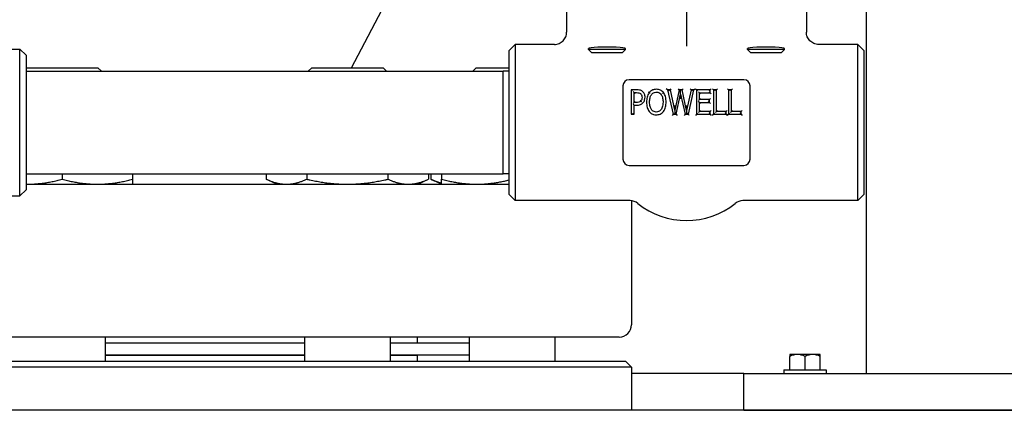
# Model space of a CAD drawing. Header units: inches. Extents: x 5 to 1128, y -85 to 748.
# Tile 478 of 656: x 612.03 to 622.09, y 333.23 to 337.22. Entities that reach past the tile are written whole.
import ezdxf

# ---------------------------------------------------------------- set-up
doc = ezdxf.new("R2010")
doc.units = ezdxf.units.IN
doc.header["$LTSCALE"] = 32
doc.header["$MEASUREMENT"] = 0
doc.layers.add('Visible (ANSI)', color=7, linetype='Continuous', lineweight=30)

msp = doc.modelspace()

# ---------------------------------------------------------------- linework, layer by layer
at = {"layer": 'Visible (ANSI)'}
for p, q in [((620.67963, 369.35867), (620.67963, 333.60867)), ((615.41982, 336.73117), (617.38931, 340.4885)), ((617.61813, 337.52117), (617.61813, 337.09361)), ((618.84313, 337.52117), (618.84313, 337.07401)), ((620.06813, 337.52117), (620.06813, 337.09361)), ((618.84313, 337.07401), (618.84313, 336.94925)), ((611.59313, 336.92117), (612.03063, 336.92117)), ((612.03063, 335.42117), (612.03063, 336.92117)), ((612.09313, 336.85867), (612.03063, 336.92117)), ((617.03063, 336.90617), (617.09313, 336.96867)), ((617.09313, 336.96867), (617.09313, 335.37367)), ((617.49266, 336.96867), (617.09313, 336.96867)), ((617.84313, 336.91499), (617.84313, 336.92803)), ((618.21813, 336.91499), (618.21813, 336.92803)), ((619.46813, 336.91499), (619.46813, 336.92803)), ((619.84313, 336.91499), (619.84313, 336.92803)), ((620.59313, 336.96867), (620.19361, 336.96867)), ((620.59313, 335.37367), (620.59313, 336.96867)), ((620.65563, 336.90617), (620.59313, 336.96867)), ((612.09313, 336.85867), (612.09313, 335.48367)), ((617.03063, 335.43617), (617.03063, 336.90617)), ((618.21813, 336.91499), (617.84313, 336.91499)), ((617.87195, 336.88617), (617.84313, 336.91499)), ((617.87195, 336.88617), (618.18931, 336.88617)), ((618.18931, 336.88617), (618.21813, 336.91499)), ((619.84313, 336.91499), (619.46813, 336.91499)), ((619.49695, 336.88617), (619.46813, 336.91499)), ((619.49695, 336.88617), (619.81431, 336.88617)), ((619.81431, 336.88617), (619.84313, 336.91499)), ((620.65563, 336.90617), (620.65563, 335.43617)), ((612.09837, 336.73117), (612.09313, 336.72593)), ((612.09837, 336.73117), (612.82754, 336.73117)), ((612.82754, 336.73117), (612.86254, 336.69617)), ((615.01224, 336.73117), (614.97724, 336.69617)), ((615.01224, 336.73117), (615.74141, 336.73117)), ((615.74141, 336.73117), (615.77641, 336.69617)), ((616.69457, 336.73117), (616.65957, 336.69617)), ((616.69457, 336.73117), (617.03063, 336.73117)), ((612.09313, 336.69617), (616.96813, 336.69617)), ((616.96813, 335.64617), (616.96813, 336.69617)), ((617.03063, 336.69453), (616.96813, 336.69617)), ((618.19313, 336.54617), (618.19313, 335.79617)), ((619.43063, 336.60867), (618.25563, 336.60867)), ((618.64796, 336.50487), (618.63487, 336.51529)), ((618.67855, 336.50487), (618.68694, 336.51529)), ((618.76891, 336.50487), (618.7605, 336.51529)), ((618.7993, 336.50487), (618.8077, 336.51529)), ((618.88965, 336.50487), (618.88123, 336.51529)), ((618.91903, 336.50487), (618.93206, 336.51529)), ((618.93535, 336.51529), (618.94577, 336.50487)), ((619.08637, 336.50487), (619.09679, 336.51529)), ((619.11919, 336.50487), (619.10877, 336.51529)), ((619.14917, 336.50487), (619.15959, 336.51529)), ((619.27296, 336.50487), (619.26254, 336.51529)), ((619.30294, 336.50487), (619.31336, 336.51529)), ((619.49313, 335.79617), (619.49313, 336.54617)), ((618.27782, 336.50487), (618.28824, 336.49445)), ((618.27782, 336.50487), (618.27782, 336.25487)), ((618.33434, 336.50487), (618.27782, 336.50487)), ((618.29739, 336.48652), (618.30781, 336.4761)), ((618.30781, 336.37643), (618.30781, 336.4761)), ((618.30781, 336.4761), (618.33252, 336.4761)), ((618.31822, 336.46569), (618.30781, 336.4761)), ((618.46218, 336.47631), (618.45394, 336.48267)), ((618.60724, 336.47631), (618.61544, 336.48273)), ((618.64796, 336.50487), (618.66105, 336.49445)), ((618.64796, 336.50487), (618.7055, 336.25487)), ((618.67855, 336.50487), (618.64796, 336.50487)), ((618.67855, 336.50487), (618.67016, 336.49445)), ((618.72393, 336.29681), (618.67855, 336.50487)), ((618.76891, 336.50487), (618.72393, 336.29681)), ((618.73832, 336.25487), (618.78309, 336.46233)), ((618.76891, 336.50487), (618.77731, 336.49445)), ((618.7993, 336.50487), (618.76891, 336.50487)), ((618.78301, 336.49739), (618.77937, 336.49445)), ((618.78309, 336.46233), (618.78301, 336.49739)), ((618.78667, 336.49445), (618.78301, 336.49739)), ((618.78309, 336.46233), (618.82887, 336.25487)), ((618.78309, 336.46233), (618.7832, 336.41348)), ((618.7993, 336.50487), (618.79089, 336.49445)), ((618.84468, 336.29498), (618.7993, 336.50487)), ((618.88965, 336.50487), (618.84468, 336.29498)), ((618.86251, 336.25487), (618.91903, 336.50487)), ((618.88965, 336.50487), (618.89807, 336.49445)), ((618.91903, 336.50487), (618.88965, 336.50487)), ((618.91903, 336.50487), (618.90599, 336.49445)), ((618.94577, 336.50487), (618.95619, 336.49445)), ((618.94577, 336.50487), (618.94577, 336.25487)), ((619.08637, 336.50487), (618.94577, 336.50487)), ((618.97575, 336.47529), (618.96534, 336.48571)), ((618.97575, 336.47529), (619.08637, 336.47529)), ((618.97575, 336.40682), (618.97575, 336.47529)), ((618.97575, 336.47529), (618.98617, 336.46488)), ((618.97575, 336.40682), (618.98617, 336.41723)), ((619.08637, 336.50487), (619.07595, 336.49445)), ((619.08637, 336.47529), (619.07595, 336.48571)), ((619.07887, 336.40682), (619.08929, 336.41723)), ((619.08637, 336.47529), (619.08637, 336.50487)), ((619.08637, 336.47529), (619.09679, 336.46488)), ((619.11919, 336.50487), (619.12961, 336.49445)), ((619.11919, 336.50487), (619.11919, 336.25487)), ((619.14917, 336.50487), (619.11919, 336.50487)), ((619.14917, 336.50487), (619.13876, 336.49445)), ((619.14917, 336.28445), (619.14917, 336.50487)), ((619.27296, 336.50487), (619.27296, 336.25487)), ((619.27296, 336.50487), (619.28338, 336.49445)), ((619.30294, 336.50487), (619.27296, 336.50487)), ((619.30294, 336.50487), (619.29253, 336.49445)), ((619.30294, 336.28445), (619.30294, 336.50487)), ((618.29739, 336.36601), (618.30781, 336.37643)), ((618.30781, 336.34806), (618.29739, 336.35848)), ((618.31822, 336.38684), (618.30781, 336.37643)), ((618.32827, 336.37643), (618.30781, 336.37643)), ((618.30781, 336.25487), (618.30781, 336.34806)), ((618.30781, 336.34806), (618.33313, 336.34806)), ((618.36803, 336.39828), (618.37588, 336.39142)), ((618.72393, 336.29681), (618.72389, 336.3459)), ((618.84468, 336.29498), (618.84463, 336.34449)), ((618.97575, 336.40682), (618.96534, 336.3964)), ((618.97575, 336.37724), (618.96534, 336.38765)), ((619.07887, 336.40682), (618.97575, 336.40682)), ((618.97575, 336.37724), (619.07887, 336.37724)), ((618.97575, 336.28445), (618.97575, 336.37724)), ((618.97575, 336.37724), (618.98617, 336.36682)), ((619.07887, 336.40682), (619.06846, 336.3964)), ((619.07887, 336.37724), (619.06846, 336.38765)), ((619.07887, 336.37724), (619.07887, 336.40682)), ((619.07887, 336.37724), (619.08929, 336.36682)), ((618.27782, 336.25487), (618.28824, 336.26529)), ((618.27782, 336.25487), (618.30781, 336.25487)), ((618.30781, 336.25487), (618.29739, 336.26529)), ((618.7055, 336.25487), (618.6972, 336.24445)), ((618.7055, 336.25487), (618.71379, 336.26529)), ((618.7055, 336.25487), (618.73832, 336.25487)), ((618.72014, 336.26529), (618.72396, 336.26221)), ((618.72393, 336.29681), (618.72396, 336.26221)), ((618.72396, 336.26221), (618.72778, 336.26529)), ((618.73832, 336.25487), (618.72991, 336.26529)), ((618.73832, 336.25487), (618.74672, 336.24445)), ((618.82887, 336.25487), (618.82051, 336.24445)), ((618.82887, 336.25487), (618.83724, 336.26529)), ((618.82887, 336.25487), (618.86251, 336.25487)), ((618.84471, 336.26184), (618.84044, 336.26529)), ((618.84468, 336.29498), (618.84471, 336.26184)), ((618.84897, 336.26529), (618.84471, 336.26184)), ((618.86251, 336.25487), (618.85418, 336.26529)), ((618.87083, 336.24445), (618.86251, 336.25487)), ((618.94577, 336.25487), (618.93535, 336.24445)), ((618.94577, 336.25487), (618.95619, 336.26529)), ((618.94577, 336.25487), (619.08637, 336.25487)), ((618.97575, 336.28445), (618.96534, 336.27403)), ((618.97575, 336.28445), (618.98617, 336.29487)), ((619.08637, 336.28445), (618.97575, 336.28445)), ((619.08637, 336.28445), (619.07595, 336.27403)), ((619.08637, 336.25487), (619.07595, 336.26529)), ((619.08637, 336.28445), (619.09679, 336.29487)), ((619.08637, 336.25487), (619.08637, 336.28445)), ((619.08637, 336.25487), (619.09679, 336.24445)), ((619.10877, 336.24445), (619.11919, 336.25487)), ((619.11919, 336.25487), (619.12961, 336.26529)), ((619.11919, 336.25487), (619.24926, 336.25487)), ((619.14917, 336.28445), (619.13876, 336.27403)), ((619.14917, 336.28445), (619.15959, 336.29487)), ((619.24926, 336.28445), (619.14917, 336.28445)), ((619.24926, 336.28445), (619.23884, 336.27403)), ((619.24926, 336.25487), (619.23884, 336.26529)), ((619.24926, 336.28445), (619.25967, 336.29487)), ((619.24926, 336.25487), (619.24926, 336.28445)), ((619.24926, 336.25487), (619.25967, 336.24445)), ((619.26254, 336.24445), (619.27296, 336.25487)), ((619.27296, 336.25487), (619.28338, 336.26529)), ((619.27296, 336.25487), (619.40302, 336.25487)), ((619.30294, 336.28445), (619.29253, 336.27403)), ((619.30294, 336.28445), (619.31336, 336.29487)), ((619.40302, 336.28445), (619.30294, 336.28445)), ((619.40302, 336.28445), (619.39261, 336.27403)), ((619.40302, 336.25487), (619.39261, 336.26529)), ((619.40302, 336.28445), (619.41344, 336.29487)), ((619.40302, 336.25487), (619.40302, 336.28445)), ((619.40302, 336.25487), (619.41344, 336.24445)), ((618.25563, 335.73367), (619.43063, 335.73367)), ((612.09313, 335.64617), (616.96813, 335.64617)), ((612.46296, 335.64617), (612.46296, 335.59304)), ((613.18196, 335.64617), (613.18196, 335.59304)), ((614.5466, 335.64617), (614.5466, 335.59304)), ((614.96171, 335.64617), (614.96171, 335.59304)), ((615.79194, 335.64617), (615.79194, 335.59304)), ((616.20706, 335.64617), (616.20706, 335.59304)), ((616.22892, 335.64617), (616.22892, 335.59304)), ((616.34015, 335.64617), (616.34015, 335.59304)), ((617.03063, 335.64781), (616.96813, 335.64617)), ((612.09313, 335.54117), (617.03063, 335.54117)), ((614.65783, 335.54117), (614.5466, 335.59304)), ((616.09583, 335.54117), (616.20706, 335.59304)), ((616.34015, 335.54117), (616.22892, 335.59304)), ((611.29063, 335.42117), (612.03063, 335.42117)), ((612.09313, 335.48367), (612.03063, 335.42117)), ((617.03063, 335.43617), (617.09313, 335.37367)), ((620.65563, 335.43617), (620.59313, 335.37367)), ((618.26641, 335.37367), (617.09313, 335.37367)), ((618.28063, 335.37286), (618.28063, 334.10617)), ((620.59313, 335.37367), (619.41985, 335.37367)), ((618.15563, 333.98117), (603.40563, 333.98117)), ((612.90046, 333.98117), (612.90046, 333.73617)), ((612.90046, 333.92117), (614.93933, 333.92117)), ((614.93933, 333.98117), (614.93933, 333.73617)), ((615.81433, 333.98117), (615.81433, 333.73617)), ((615.81433, 333.92117), (616.62165, 333.92117)), ((616.09063, 333.98117), (616.09063, 333.92117)), ((616.62165, 333.98117), (616.62165, 333.73617)), ((617.49665, 333.98117), (617.49665, 333.73617)), ((612.90046, 333.80117), (614.93933, 333.80117)), ((615.81433, 333.80117), (616.62165, 333.80117)), ((615.97063, 333.80117), (615.97063, 333.79617)), ((619.97663, 333.80267), (619.89863, 333.80267)), ((619.89863, 333.80267), (619.89863, 333.78345)), ((620.13263, 333.80267), (619.97663, 333.80267)), ((620.21063, 333.80267), (620.13263, 333.80267)), ((620.21063, 333.78345), (620.21063, 333.80267)), ((603.34313, 333.73617), (618.21813, 333.73617)), ((612.90046, 333.79617), (614.93933, 333.79617)), ((615.81433, 333.79617), (616.09063, 333.79617)), ((616.09063, 333.79617), (616.09063, 333.73617)), ((618.21813, 333.73617), (618.28063, 333.67367)), ((619.89863, 333.64767), (619.89863, 333.78345)), ((620.05463, 333.64767), (620.05463, 333.78345)), ((620.21063, 333.64767), (620.21063, 333.78345)), ((618.28063, 333.67367), (603.28063, 333.67367)), ((618.28063, 333.67367), (618.28063, 333.23367)), ((619.42963, 333.60867), (618.28063, 333.60867)), ((619.42963, 333.60867), (623.42963, 333.60867)), ((619.42963, 333.23367), (619.42963, 333.60867)), ((619.83863, 333.64767), (620.27063, 333.64767)), ((619.83863, 333.64767), (619.83863, 333.60867)), ((620.27063, 333.64767), (620.27063, 333.60867)), ((736.78063, 333.23367), (484.78063, 333.23367)), ((619.42963, 333.23367), (623.42963, 333.23367))]:
    msp.add_line(p, q, dxfattribs=at)
for centre, radius, start, end in [((618.25563, 336.54617), 0.0625, 90, 180), ((619.43063, 336.54617), 0.0625, 0, 90), ((618.25563, 335.79617), 0.0625, 180, 270), ((619.43063, 335.79617), 0.0625, 270, 0), ((618.26641, 335.24867), 0.125, 51.30526, 90), ((618.84313, 335.96867), 0.7975, 231.30526, 308.69474), ((619.41985, 335.24867), 0.125, 90, 128.69474), ((618.15563, 334.10617), 0.125, 270, 0)]:
    msp.add_arc(centre, radius, start, end, dxfattribs=at)
for centre, major_axis, ratio, start_param, end_param in [((618.03063, 336.92803), (-0.1875, 0), 0.06996805, 3.14159265, 6.28318531), ((619.65563, 336.92803), (-0.1875, 0), 0.06996805, 3.14159265, 6.28318531), ((619.97663, 333.58205), (0, 0.22062), 0.8660254, 0, 0.42053434), ((619.97663, 333.58205), (0, 0.22062), 0.8660254, 5.86265097, 6.28318531), ((620.13263, 333.58205), (0, 0.22062), 0.8660254, 0, 0.42053434), ((620.13263, 333.58205), (0, 0.22062), 0.8660254, 5.86265097, 6.28318531)]:
    msp.add_ellipse(centre, major_axis=major_axis, ratio=ratio, start_param=start_param, end_param=end_param, dxfattribs=at)
for points, knots in [([(617.49266, 336.96867), (617.49276, 336.96867), (617.49287, 336.96867), (617.50141, 336.96869), (617.50981, 336.96956), (617.52632, 336.97296), (617.53438, 336.97548), (617.55713, 336.98519), (617.57075, 336.99445), (617.5936, 337.01763), (617.60264, 337.0313), (617.61496, 337.06133), (617.61813, 337.07739), (617.61813, 337.09361)], [-0.000814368, -0.000814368, -0.000814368, -0.000814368, 0, 0, 0.064241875, 0.064241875, 0.128437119, 0.128437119, 0.252723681, 0.252723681, 0.376479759, 0.376479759, 0.500082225, 0.500082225, 0.500082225, 0.500082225]), ([(620.19361, 336.96867), (620.1935, 336.96867), (620.1934, 336.96867), (620.18486, 336.96869), (620.17645, 336.96956), (620.15994, 336.97296), (620.15188, 336.97548), (620.12913, 336.98519), (620.11552, 336.99445), (620.09266, 337.01763), (620.08362, 337.0313), (620.0713, 337.06133), (620.06813, 337.07739), (620.06813, 337.09361)], [-0.000814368, -0.000814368, -0.000814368, -0.000814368, 0, 0, 0.064241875, 0.064241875, 0.128437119, 0.128437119, 0.252723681, 0.252723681, 0.376479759, 0.376479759, 0.500082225, 0.500082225, 0.500082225, 0.500082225]), ([(618.33252, 336.4761), (618.34066, 336.4761), (618.34876, 336.47559), (618.35592, 336.47398), (618.362, 336.4726), (618.36767, 336.47012), (618.37243, 336.46658)], [-0.122506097, -0.122506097, -0.122506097, -0.122506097, -0.056963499, -0.056963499, -0.056963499, 0, 0, 0, 0]), ([(618.39289, 336.48927), (618.38431, 336.49591), (618.37372, 336.50019), (618.35373, 336.50433), (618.34392, 336.50487), (618.33434, 336.50487)], [-0.138862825, -0.138862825, -0.138862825, -0.138862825, -0.069431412, -0.069431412, 0, 0, 0, 0]), ([(618.37243, 336.46658), (618.37425, 336.46525), (618.37592, 336.46379), (618.38228, 336.45711), (618.38547, 336.4506), (618.38818, 336.43851), (618.38864, 336.43352), (618.38864, 336.42849)], [-0.133484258, -0.133484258, -0.133484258, -0.133484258, -0.111838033, -0.111838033, -0.043014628, -0.043014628, 0, 0, 0, 0]), ([(618.38864, 336.42849), (618.38864, 336.42116), (618.38775, 336.41397), (618.3856, 336.40773), (618.38356, 336.40182), (618.3802, 336.39627), (618.37588, 336.39142)], [-0.120762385, -0.120762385, -0.120762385, -0.120762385, -0.058711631, -0.058711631, -0.058711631, 0, 0, 0, 0]), ([(618.41964, 336.42951), (618.41964, 336.43528), (618.41924, 336.44125), (618.41645, 336.45683), (618.41267, 336.4665), (618.403, 336.48029), (618.39822, 336.48523), (618.39289, 336.48927)], [-0.147704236, -0.147704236, -0.147704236, -0.147704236, -0.107448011, -0.107448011, -0.043038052, -0.043038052, 0, 0, 0, 0]), ([(618.39999, 336.374), (618.40705, 336.38168), (618.41196, 336.39106), (618.41816, 336.40981), (618.41964, 336.41982), (618.41964, 336.42951)], [-0.132539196, -0.132539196, -0.132539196, -0.132539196, -0.066269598, -0.066269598, 0, 0, 0, 0]), ([(618.46218, 336.47631), (618.45164, 336.46231), (618.44481, 336.44602), (618.43659, 336.41309), (618.43524, 336.39627), (618.43524, 336.37987)], [-0.240711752, -0.240711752, -0.240711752, -0.240711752, -0.120355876, -0.120355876, 0, 0, 0, 0]), ([(618.53471, 336.51014), (618.52787, 336.51014), (618.52084, 336.50954), (618.50279, 336.50592), (618.49202, 336.50159), (618.47465, 336.48995), (618.46785, 336.48345), (618.46218, 336.47631)], [-0.18591653, -0.18591653, -0.18591653, -0.18591653, -0.138338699, -0.138338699, -0.06221417, -0.06221417, 0, 0, 0, 0]), ([(618.47042, 336.46994), (618.4704, 336.46995), (618.47038, 336.46997), (618.46927, 336.47082), (618.4682, 336.47166), (618.46621, 336.47319), (618.46531, 336.47389), (618.4638, 336.47505), (618.46321, 336.47551), (618.46239, 336.47614), (618.46218, 336.47631), (618.46218, 336.47631)], [-0.0416936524, -0.0416936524, -0.0416936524, -0.0416936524, -0.0415007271, -0.0415007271, -0.0310068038, -0.0310068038, -0.0206705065, -0.0206705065, -0.010335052, -0.010335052, 0, 0, 0, 0]), ([(618.46623, 336.37987), (618.46623, 336.39469), (618.46755, 336.40951), (618.47099, 336.42343), (618.47387, 336.43506), (618.47828, 336.44629), (618.48467, 336.45544)], [-0.215766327, -0.215766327, -0.215766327, -0.215766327, -0.098071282, -0.098071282, -0.098071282, 0, 0, 0, 0]), ([(618.48467, 336.45544), (618.48705, 336.45885), (618.48968, 336.46207), (618.49667, 336.4691), (618.50124, 336.47253), (618.50625, 336.47509), (618.51306, 336.47858), (618.52072, 336.48053), (618.53072, 336.4813), (618.53271, 336.48137), (618.53471, 336.48137)], [-0.174271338, -0.174271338, -0.174271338, -0.174271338, -0.138546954, -0.138546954, -0.086957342, -0.086957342, -0.086957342, -0.017106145, -0.017106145, 0, 0, 0, 0]), ([(618.60724, 336.47631), (618.60294, 336.4817), (618.598, 336.48666), (618.5824, 336.49891), (618.5706, 336.50461), (618.55037, 336.50937), (618.54241, 336.51014), (618.53471, 336.51014)], [-0.185883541, -0.185883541, -0.185883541, -0.185883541, -0.139125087, -0.139125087, -0.053509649, -0.053509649, 0, 0, 0, 0]), ([(618.53471, 336.48137), (618.53973, 336.48137), (618.54473, 336.48087), (618.55719, 336.47808), (618.56432, 336.47491), (618.57604, 336.46629), (618.58077, 336.46123), (618.58475, 336.45544)], [-0.174076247, -0.174076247, -0.174076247, -0.174076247, -0.130644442, -0.130644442, -0.061153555, -0.061153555, 0, 0, 0, 0]), ([(618.58475, 336.45544), (618.59174, 336.44536), (618.59638, 336.43273), (618.6021, 336.40705), (618.60319, 336.39346), (618.60319, 336.37987)], [-0.215666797, -0.215666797, -0.215666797, -0.215666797, -0.107833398, -0.107833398, 0, 0, 0, 0]), ([(618.59904, 336.46988), (618.59905, 336.4699), (618.59907, 336.46992), (618.60018, 336.47078), (618.60125, 336.47162), (618.60323, 336.47317), (618.60412, 336.47387), (618.60562, 336.47504), (618.60622, 336.47551), (618.60703, 336.47614), (618.60724, 336.47631), (618.60724, 336.47631)], [-0.0001929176, -0.0001929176, -0.0001929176, -0.0001929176, 0, 0, 0.0104928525, 0.0104928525, 0.020828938, 0.020828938, 0.0311645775, 0.0311645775, 0.0415000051, 0.0415000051, 0.0415000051, 0.0415000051]), ([(618.63418, 336.37987), (618.63418, 336.39824), (618.63242, 336.41712), (618.62709, 336.43538), (618.62295, 336.44958), (618.61673, 336.46395), (618.60724, 336.47631)], [-0.240427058, -0.240427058, -0.240427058, -0.240427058, -0.105767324, -0.105767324, -0.105767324, 0, 0, 0, 0]), ([(618.37588, 336.39142), (618.37069, 336.38537), (618.36402, 336.38133), (618.34743, 336.37707), (618.33783, 336.37643), (618.32827, 336.37643)], [-0.153328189, -0.153328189, -0.153328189, -0.153328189, -0.076664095, -0.076664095, 0, 0, 0, 0]), ([(618.33313, 336.34806), (618.34591, 336.34806), (618.35945, 336.34908), (618.37274, 336.35465), (618.38301, 336.35896), (618.39255, 336.36577), (618.39999, 336.374)], [-0.165300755, -0.165300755, -0.165300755, -0.165300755, -0.073748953, -0.073748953, -0.073748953, 0, 0, 0, 0]), ([(618.37588, 336.39142), (618.37588, 336.39142), (618.37608, 336.39124), (618.37685, 336.39057), (618.37742, 336.39007), (618.37885, 336.38881), (618.37971, 336.38807), (618.3816, 336.38641), (618.38262, 336.38552), (618.38368, 336.38459), (618.3837, 336.38458), (618.38372, 336.38456)], [-0.0414998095, -0.0414998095, -0.0414998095, -0.0414998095, -0.0311644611, -0.0311644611, -0.0208288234, -0.0208288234, -0.0104926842, -0.0104926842, 0, 0, 0.0001929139, 0.0001929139, 0.0001929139, 0.0001929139]), ([(618.43524, 336.37987), (618.43524, 336.36158), (618.43703, 336.34281), (618.44223, 336.32466), (618.44631, 336.31041), (618.45257, 336.29596), (618.46218, 336.28364)], [-0.239775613, -0.239775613, -0.239775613, -0.239775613, -0.105784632, -0.105784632, -0.105784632, 0, 0, 0, 0]), ([(618.53471, 336.27837), (618.52651, 336.27837), (618.51839, 336.2798), (618.50075, 336.28711), (618.49181, 336.29478), (618.48487, 336.30451), (618.47883, 336.31297), (618.47457, 336.32285), (618.46764, 336.34813), (618.46623, 336.36396), (618.46623, 336.37987)], [-0.389250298, -0.389250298, -0.389250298, -0.389250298, -0.317994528, -0.317994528, -0.216087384, -0.216087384, -0.216087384, -0.126118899, -0.126118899, 0, 0, 0, 0]), ([(618.60319, 336.37987), (618.60319, 336.37063), (618.6027, 336.36134), (618.60034, 336.34353), (618.59852, 336.33499), (618.59139, 336.31385), (618.58429, 336.30183), (618.5637, 336.28327), (618.54964, 336.27837), (618.53471, 336.27837)], [-0.389173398, -0.389173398, -0.389173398, -0.389173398, -0.315922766, -0.315922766, -0.244878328, -0.244878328, -0.129442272, -0.129442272, 0, 0, 0, 0]), ([(618.60724, 336.28364), (618.61815, 336.29762), (618.62466, 336.31412), (618.63268, 336.34675), (618.63418, 336.3635), (618.63418, 336.37987)], [-0.239728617, -0.239728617, -0.239728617, -0.239728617, -0.119864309, -0.119864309, 0, 0, 0, 0]), ([(618.46218, 336.28364), (618.46627, 336.27841), (618.47101, 336.27345), (618.48479, 336.26219), (618.49465, 336.25697), (618.51479, 336.25081), (618.52489, 336.2496), (618.53471, 336.2496)], [-0.186391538, -0.186391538, -0.186391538, -0.186391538, -0.141023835, -0.141023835, -0.068435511, -0.068435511, 0, 0, 0, 0]), ([(618.53471, 336.2496), (618.54821, 336.2496), (618.56235, 336.2522), (618.57503, 336.25791), (618.58779, 336.26366), (618.59888, 336.27307), (618.60724, 336.28364)], [-0.18613429, -0.18613429, -0.18613429, -0.18613429, -0.092571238, -0.092571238, -0.092571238, 0, 0, 0, 0])]:
    msp.add_open_spline(points, degree=3, knots=knots, dxfattribs=at)
for points, weights in [([(612.09313, 335.54122), (612.0983, 335.54117), (612.10346, 335.54117)], [1.00219746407, 1.00113252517, 1]), ([(612.10346, 335.54117), (612.2703, 335.54117), (612.46296, 335.59304)], [1, 1.0379548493, 1]), ([(612.46296, 335.59304), (612.65561, 335.54117), (612.82246, 335.54117)], [1, 1.0379548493, 1]), ([(612.82246, 335.54117), (612.9893, 335.54117), (613.18196, 335.59304)], [1, 1.0379548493, 1]), ([(613.18196, 335.59304), (613.18196, 335.54117), (613.18196, 335.54117)], [1, 1.0379548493, 1]), ([(614.5466, 335.59304), (614.65783, 335.54117), (614.75415, 335.54117)], [1, 1.0379548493, 1]), ([(614.75415, 335.54117), (614.85048, 335.54117), (614.96171, 335.59304)], [1, 1.0379548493, 1]), ([(614.96171, 335.59304), (615.18417, 335.54117), (615.37683, 335.54117)], [1, 1.0379548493, 1]), ([(615.37683, 335.54117), (615.56948, 335.54117), (615.79194, 335.59304)], [1, 1.0379548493, 1]), ([(615.79194, 335.59304), (615.90317, 335.54117), (615.9995, 335.54117)], [1, 1.0379548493, 1]), ([(615.9995, 335.54117), (616.09583, 335.54117), (616.20706, 335.59304)], [1, 1.0379548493, 1]), ([(616.22892, 335.59304), (616.28757, 335.56569), (616.34015, 335.553)], [1, 1.01965956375, 1.01895290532]), ([(616.34015, 335.59304), (616.53281, 335.54117), (616.69965, 335.54117)], [1, 1.0379548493, 1]), ([(616.34015, 335.54117), (616.34015, 335.54117), (616.34015, 335.59304)], [1, 1.0379548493, 1]), ([(616.69965, 335.54117), (616.85486, 335.54117), (617.03063, 335.58559)], [1, 1.03521467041, 1.00508469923])]:
    msp.add_rational_spline(points, weights, degree=2, dxfattribs=at)

doc.saveas('drawing.dxf')
